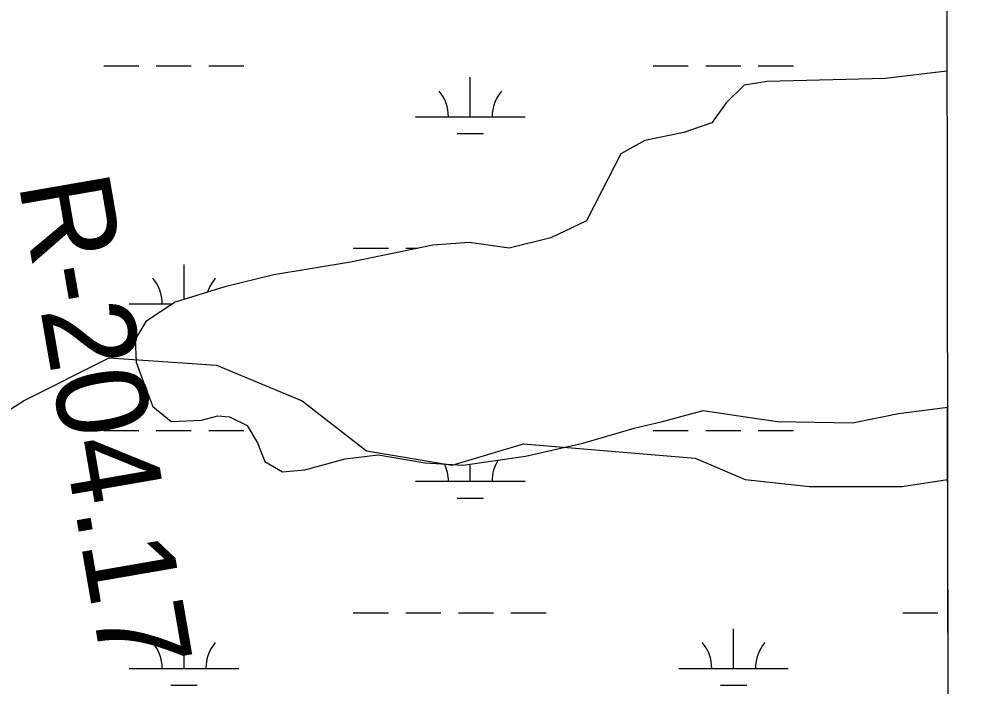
# Model space of a CAD drawing. Extents: x 3297772 to 3335630, y 634068 to 659439.
# Drawn here: x 3332590 to 3333452, y 649170 to 649779 of the extents above; entities that cross this region are included whole.
import ezdxf

# ---------------------------------------------------------------- set-up
doc = ezdxf.new("R2010")
doc.units = 0
for name, color, linetype in [('V-GRID-FRAM', 7, 'Continuous'), ('V-RIVR-RANG-IDEN', 7, 'Continuous'), ('V-SITE-VEGE', 7, 'Continuous'), ('V-WETL-SWMP', 7, 'Continuous')]:
    doc.layers.add(name, color=color, linetype=linetype)

msp = doc.modelspace()

# ---------------------------------------------------------------- linework, layer by layer
at = {"layer": 'V-GRID-FRAM'}
msp.add_lwpolyline([(3301870.22, 657630.6), (3333425.54, 657662.73), (3333451.99, 639478.67), (3301880.8, 639446.53), (3301870.22, 657630.6)], dxfattribs=at)
at = {"layer": 'V-SITE-VEGE'}
for p, q in [((3332593.81, 649430.76), (3332672.12, 649469.94)), ((3332672.12, 649469.94), (3332770, 649463.41)), ((3332770, 649463.41), (3332848.31, 649430.76)), ((3332522.03, 649385.06), (3332593.81, 649430.76)), ((3332848.31, 649430.76), (3332907.04, 649385.06)), ((3332985.34, 649372), (3333050.6, 649391.59)), ((3333050.6, 649391.59), (3333207.21, 649378.53)), ((3332907.04, 649385.06), (3332985.34, 649372)), ((3333207.21, 649378.53), (3333252.89, 649358.95)), ((3333252.89, 649358.95), (3333311.61, 649352.42)), ((3333396.45, 649352.42), (3333437.62, 649358.92)), ((3333437.62, 649358.92), (3333439.18, 648283.56)), ((3333311.61, 649352.42), (3333396.45, 649352.42))]:
    msp.add_line(p, q, dxfattribs=at)
at = {"layer": 'V-WETL-SWMP'}
for p, q in [((3333436.81, 649915.02), (3333437.07, 649731.62)), ((3332667.02, 649736.47), (3332699.02, 649736.47)), ((3332715.02, 649736.47), (3332747.02, 649736.47)), ((3332763.02, 649736.47), (3332795.02, 649736.47)), ((3333168.93, 649736.47), (3333200.93, 649736.47)), ((3333216.93, 649736.47), (3333248.93, 649736.47)), ((3333264.93, 649736.47), (3333296.93, 649736.47)), ((3333001.86, 649690.04), (3333001.86, 649726.04)), ((3333380.64, 649725.09), (3333272.88, 649722.07)), ((3333437.07, 649731.62), (3333380.64, 649725.09)), ((3333251.95, 649718.96), (3333235.72, 649702.76)), ((3333272.88, 649722.07), (3333251.95, 649718.96)), ((3333235.72, 649702.76), (3333222.62, 649684.47)), ((3332951.86, 649690.04), (3333051.86, 649690.04)), ((3333222.62, 649684.47), (3333196.98, 649675.61)), ((3332989.86, 649674.61), (3333013.86, 649674.61)), ((3333196.98, 649675.61), (3333161.4, 649668.32)), ((3333161.4, 649668.32), (3333139.42, 649656.32)), ((3333139.42, 649656.32), (3333122.12, 649622.34)), ((3333122.12, 649622.34), (3333107.96, 649595.15)), ((3333107.96, 649595.15), (3333075.51, 649579.5)), ((3333075.51, 649579.5), (3333037.32, 649570.13)), ((3332967.75, 649572.83), (3332892.41, 649557.22)), ((3332895.02, 649569.97), (3332927.02, 649569.97)), ((3332943.02, 649569.97), (3332953.95, 649569.97)), ((3333001.23, 649575.4), (3332967.75, 649572.83)), ((3333037.32, 649570.13), (3333001.23, 649575.4)), ((3332740.43, 649523.3), (3332740.43, 649555.23)), ((3332892.41, 649557.22), (3332822.3, 649545.79)), ((3332822.3, 649545.79), (3332777.82, 649534.86)), ((3332777.82, 649534.86), (3332732.3, 649520.79)), ((3332690.43, 649519.23), (3332729.95, 649519.23)), ((3332732.3, 649520.79), (3332705.6, 649503.04)), ((3332705.6, 649503.04), (3332695.64, 649486.83)), ((3332695.64, 649486.83), (3332696.67, 649465.91)), ((3332696.67, 649465.91), (3332705.01, 649443.41)), ((3332705.01, 649443.41), (3332711.79, 649425.61)), ((3332711.79, 649425.61), (3332728.51, 649411.99)), ((3333392.84, 649419.07), (3333435.74, 649424.77)), ((3333435.74, 649424.77), (3333437.52, 649425.06)), ((3333437.52, 649425.06), (3333439.18, 648283.56)), ((3332756.24, 649413.01), (3332771.41, 649417.17)), ((3332771.41, 649417.17), (3332781.87, 649416.12)), ((3332781.87, 649416.12), (3332798.08, 649408.25)), ((3333177.32, 649411.99), (3333214.47, 649421.89)), ((3333214.47, 649421.89), (3333253.17, 649416.09)), ((3333253.17, 649416.09), (3333282.46, 649411.87)), ((3333350.98, 649410.75), (3333392.84, 649419.07)), ((3332728.51, 649411.99), (3332756.24, 649413.01)), ((3332798.08, 649408.25), (3332807.48, 649392.55)), ((3333104.59, 649392.2), (3333151.68, 649405.75)), ((3333151.68, 649405.75), (3333177.32, 649411.99)), ((3333282.46, 649411.87), (3333350.98, 649410.75)), ((3332667.02, 649403.79), (3332699.02, 649403.79)), ((3332715.02, 649403.79), (3332747.02, 649403.79)), ((3332763.02, 649403.79), (3332795.02, 649403.79)), ((3333168.93, 649403.79), (3333200.93, 649403.79)), ((3333216.93, 649403.79), (3333248.93, 649403.79)), ((3333264.93, 649403.79), (3333296.93, 649403.79)), ((3332807.48, 649392.55), (3332814.25, 649375.28)), ((3333052.26, 649380.23), (3333104.59, 649392.2)), ((3332887.49, 649377.81), (3332917.83, 649381.43)), ((3332917.83, 649381.43), (3332960.72, 649374.06)), ((3332995.24, 649371.93), (3333052.26, 649380.23)), ((3332814.25, 649375.28), (3332830.46, 649365.84)), ((3332850.86, 649367.91), (3332887.49, 649377.81)), ((3332960.72, 649374.06), (3332995.24, 649371.93)), ((3333001.86, 649357.36), (3333001.86, 649372.89)), ((3332830.46, 649365.84), (3332850.86, 649367.91)), ((3332951.86, 649357.36), (3333051.86, 649357.36)), ((3332989.86, 649341.93), (3333013.86, 649341.93)), ((3332895.02, 649237.29), (3332927.02, 649237.29)), ((3332943.02, 649237.29), (3332975.02, 649237.29)), ((3332991.02, 649237.29), (3333023.02, 649237.29)), ((3333039.02, 649237.29), (3333071.02, 649237.29)), ((3333396.93, 649237.29), (3333428.93, 649237.29)), ((3332740.43, 649186.55), (3332740.43, 649222.55)), ((3333242.34, 649186.55), (3333242.34, 649222.55)), ((3332690.43, 649186.55), (3332790.43, 649186.55)), ((3333192.34, 649186.55), (3333292.34, 649186.55)), ((3332728.43, 649171.12), (3332752.43, 649171.12)), ((3333230.34, 649171.12), (3333254.34, 649171.12))]:
    msp.add_line(p, q, dxfattribs=at)
for centre, start, end in [((3332946.62, 649690.51), 359.22818, 40.77184), ((3333057.11, 649690.51), 139.22818, 180.77184), ((3332685.19, 649519.7), 359.22818, 40.77184), ((3332795.67, 649519.7), 139.22818, 163.08671), ((3332946.62, 649357.84), 359.22818, 25.41542), ((3333057.11, 649357.84), 147.85468, 180.77184), ((3332685.19, 649187.03), 359.22818, 40.77184), ((3332795.67, 649187.03), 139.22818, 180.77184), ((3333187.09, 649187.03), 359.22818, 40.77184), ((3333297.58, 649187.03), 139.22818, 180.77184)]:
    msp.add_arc(centre, 35.25, start, end, dxfattribs=at)

# ---------------------------------------------------------------- texts
at = {"layer": 'V-RIVR-RANG-IDEN'}
msp.add_text('R-204.17', height=83, rotation=279.83398, dxfattribs=at).set_placement((3332589.05, 649629.64))

doc.saveas('drawing.dxf')
